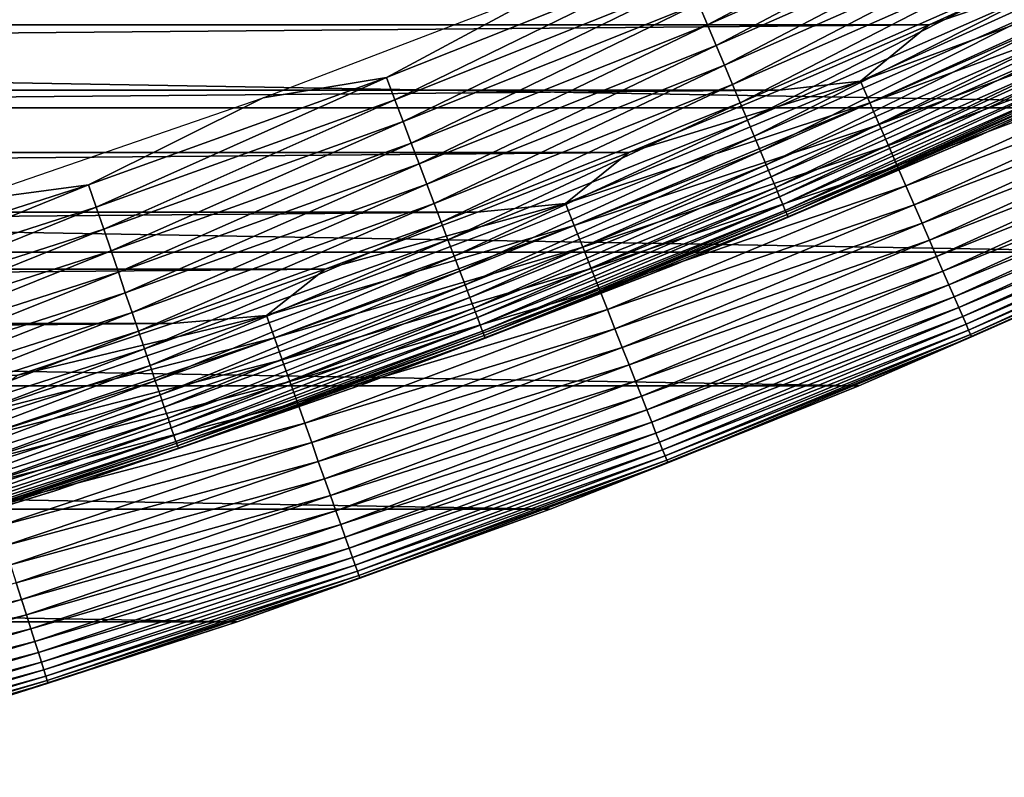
# Model space of a CAD drawing. Header units: millimetres. Extents: x -161 to 161, y -94 to 1149.
# Tile 475 of 656: x 84.51 to 87.76, y -88.12 to -85.62. Entities that reach past the tile are written whole.
import ezdxf

# ---------------------------------------------------------------- set-up
doc = ezdxf.new("R2010")
doc.units = ezdxf.units.MM
doc.header["$LTSCALE"] = 81.481481
for name, color, linetype in [('424', 7, 'CONTINUOUS'), ('425', 7, 'CONTINUOUS'), ('426', 7, 'CONTINUOUS'), ('428', 7, 'CONTINUOUS'), ('431', 7, 'CONTINUOUS')]:
    doc.layers.add(name, color=color, linetype=linetype)

msp = doc.modelspace()

# ---------------------------------------------------------------- linework, layer by layer
at = {"layer": '424', "linetype": 'CONTINUOUS'}
for points in [[(88.2797, -86.3893, -66.2096), (87.2767, -86.8305, -47.2096), (87.2765, -86.8305, -66.2096), (88.2797, -86.3893, -66.2096)], [(88.28, -86.3893, -47.2096), (87.2767, -86.8305, -47.2096), (88.2797, -86.3893, -66.2096), (88.28, -86.3893, -47.2096)], [(87.2767, -86.8305, -47.2096), (86.2587, -87.2368, -47.2096), (87.2765, -86.8305, -66.2096), (87.2767, -86.8305, -47.2096)], [(87.2765, -86.8305, -66.2096), (86.2587, -87.2368, -47.2096), (86.2591, -87.2366, -66.2096), (87.2765, -86.8305, -66.2096)], [(86.2591, -87.2366, -66.2096), (85.2273, -87.6077, -47.2096), (85.227, -87.6077, -66.2096), (86.2591, -87.2366, -66.2096)], [(86.2587, -87.2368, -47.2096), (85.2273, -87.6077, -47.2096), (86.2591, -87.2366, -66.2096), (86.2587, -87.2368, -47.2096)], [(85.2273, -87.6077, -47.2096), (84.1838, -87.9428, -47.2096), (85.227, -87.6077, -66.2096), (85.2273, -87.6077, -47.2096)], [(85.227, -87.6077, -66.2096), (84.1838, -87.9428, -47.2096), (84.1838, -87.9428, -66.2096), (85.227, -87.6077, -66.2096)]]:
    msp.add_3dface(points, dxfattribs=at)
at = {"layer": '425', "linetype": 'CONTINUOUS'}
for points in [[(62.4921, -85.6409, -46.2096), (87.9969, -85.4181, -46.2096), (62.0031, -85.4181, -46.2096), (62.4921, -85.6409, -46.2096)], [(87.5079, -85.6409, -46.2096), (87.9969, -85.4181, -46.2096), (62.4921, -85.6409, -46.2096), (87.5079, -85.6409, -46.2096)], [(62.985, -85.8553, -46.2096), (87.5079, -85.6409, -46.2096), (62.4921, -85.6409, -46.2096), (62.985, -85.8553, -46.2096)], [(87.015, -85.8553, -46.2096), (87.5079, -85.6409, -46.2096), (62.985, -85.8553, -46.2096), (87.015, -85.8553, -46.2096)], [(63.4814, -86.0609, -46.2096), (87.015, -85.8553, -46.2096), (62.985, -85.8553, -46.2096), (63.4814, -86.0609, -46.2096)], [(86.5185, -86.061, -46.2096), (87.015, -85.8553, -46.2096), (63.4814, -86.0609, -46.2096), (86.5185, -86.061, -46.2096)], [(63.9809, -86.2578, -46.2096), (86.5185, -86.061, -46.2096), (63.4814, -86.0609, -46.2096), (63.9809, -86.2578, -46.2096)], [(86.019, -86.2578, -46.2096), (86.5185, -86.061, -46.2096), (63.9809, -86.2578, -46.2096), (86.019, -86.2578, -46.2096)], [(64.483, -86.4456, -46.2096), (86.019, -86.2578, -46.2096), (63.9809, -86.2578, -46.2096), (64.483, -86.4456, -46.2096)], [(85.5169, -86.4456, -46.2096), (86.019, -86.2578, -46.2096), (64.483, -86.4456, -46.2096), (85.5169, -86.4456, -46.2096)], [(64.9877, -86.6243, -46.2096), (85.5169, -86.4456, -46.2096), (64.483, -86.4456, -46.2096), (64.9877, -86.6243, -46.2096)], [(85.0123, -86.6243, -46.2096), (85.5169, -86.4456, -46.2096), (64.9877, -86.6243, -46.2096), (85.0123, -86.6243, -46.2096)], [(65.4962, -86.7944, -46.2096), (85.0123, -86.6243, -46.2096), (64.9877, -86.6243, -46.2096), (65.4962, -86.7944, -46.2096)], [(84.5038, -86.7944, -46.2096), (85.0123, -86.6243, -46.2096), (65.4962, -86.7944, -46.2096), (84.5038, -86.7944, -46.2096)]]:
    msp.add_3dface(points, dxfattribs=at)
at = {"layer": '426', "linetype": 'CONTINUOUS'}
for points in [[(90.2377, -85.4045, -66.2096), (89.2679, -85.9135, -66.2096), (59.7623, -85.4045, -66.2096), (90.2377, -85.4045, -66.2096)], [(89.2679, -85.9135, -66.2096), (60.7321, -85.9135, -66.2096), (59.7623, -85.4045, -66.2096), (89.2679, -85.9135, -66.2096)], [(89.2679, -85.9135, -66.2096), (88.2797, -86.3893, -66.2096), (60.7321, -85.9135, -66.2096), (89.2679, -85.9135, -66.2096)], [(88.2797, -86.3893, -66.2096), (61.7203, -86.3893, -66.2096), (60.7321, -85.9135, -66.2096), (88.2797, -86.3893, -66.2096)], [(88.2797, -86.3893, -66.2096), (87.2765, -86.8305, -66.2096), (61.7203, -86.3893, -66.2096), (88.2797, -86.3893, -66.2096)], [(87.2765, -86.8305, -66.2096), (62.7235, -86.8305, -66.2096), (61.7203, -86.3893, -66.2096), (87.2765, -86.8305, -66.2096)], [(87.2765, -86.8305, -66.2096), (86.2591, -87.2366, -66.2096), (62.7235, -86.8305, -66.2096), (87.2765, -86.8305, -66.2096)], [(86.2591, -87.2366, -66.2096), (63.7409, -87.2366, -66.2096), (62.7235, -86.8305, -66.2096), (86.2591, -87.2366, -66.2096)], [(86.2591, -87.2366, -66.2096), (85.227, -87.6077, -66.2096), (63.7409, -87.2366, -66.2096), (86.2591, -87.2366, -66.2096)], [(85.227, -87.6077, -66.2096), (64.773, -87.6077, -66.2096), (63.7409, -87.2366, -66.2096), (85.227, -87.6077, -66.2096)], [(85.227, -87.6077, -66.2096), (84.1838, -87.9428, -66.2096), (64.773, -87.6077, -66.2096), (85.227, -87.6077, -66.2096)]]:
    msp.add_3dface(points, dxfattribs=at)
at = {"layer": '428', "linetype": 'CONTINUOUS'}
for points in [[(88.2403, -85.3904, -46.2126), (87.5079, -85.6409, -46.2096), (87.2821, -85.8262, -46.2126), (88.2403, -85.3904, -46.2126)], [(88.2403, -85.3904, -46.2126), (87.2821, -85.8262, -46.2126), (88.2738, -85.4609, -46.2219), (88.2403, -85.3904, -46.2126)], [(87.9969, -85.4181, -46.2096), (87.5079, -85.6409, -46.2096), (88.2403, -85.3904, -46.2126), (87.9969, -85.4181, -46.2096)], [(88.2738, -85.4609, -46.2219), (87.2821, -85.8262, -46.2126), (87.3132, -85.8978, -46.2219), (88.2738, -85.4609, -46.2219)], [(88.2738, -85.4609, -46.2219), (87.3132, -85.8978, -46.2219), (88.3069, -85.5305, -46.2372), (88.2738, -85.4609, -46.2219)], [(88.3069, -85.5305, -46.2372), (87.3132, -85.8978, -46.2219), (87.3439, -85.9685, -46.2372), (88.3069, -85.5305, -46.2372)], [(88.3069, -85.5305, -46.2372), (87.3439, -85.9685, -46.2372), (88.3394, -85.5988, -46.2586), (88.3069, -85.5305, -46.2372)], [(88.3394, -85.5988, -46.2586), (87.3439, -85.9685, -46.2372), (87.374, -86.0379, -46.2586), (88.3394, -85.5988, -46.2586)], [(88.3394, -85.5988, -46.2586), (87.374, -86.0379, -46.2586), (88.3711, -85.6654, -46.2858), (88.3394, -85.5988, -46.2586)], [(87.5079, -85.6409, -46.2096), (87.015, -85.8553, -46.2096), (87.2821, -85.8262, -46.2126), (87.5079, -85.6409, -46.2096)], [(88.3711, -85.6654, -46.2858), (87.374, -86.0379, -46.2586), (87.4034, -86.1055, -46.2858), (88.3711, -85.6654, -46.2858)], [(88.3711, -85.6654, -46.2858), (87.4034, -86.1055, -46.2858), (88.4017, -85.7299, -46.3187), (88.3711, -85.6654, -46.2858)], [(88.4017, -85.7299, -46.3187), (87.4034, -86.1055, -46.2858), (87.4318, -86.171, -46.3187), (88.4017, -85.7299, -46.3187)], [(88.4017, -85.7299, -46.3187), (87.4318, -86.171, -46.3187), (88.4312, -85.7918, -46.3572), (88.4017, -85.7299, -46.3187)], [(88.4312, -85.7918, -46.3572), (87.4318, -86.171, -46.3187), (87.4592, -86.2339, -46.3572), (88.4312, -85.7918, -46.3572)], [(88.4312, -85.7918, -46.3572), (87.4592, -86.2339, -46.3572), (88.4593, -85.8508, -46.4009), (88.4312, -85.7918, -46.3572)], [(87.2821, -85.8262, -46.2126), (86.5185, -86.061, -46.2096), (86.3096, -86.2291, -46.2126), (87.2821, -85.8262, -46.2126)], [(87.2821, -85.8262, -46.2126), (86.3096, -86.2291, -46.2126), (87.3132, -85.8978, -46.2219), (87.2821, -85.8262, -46.2126)], [(87.015, -85.8553, -46.2096), (86.5185, -86.061, -46.2096), (87.2821, -85.8262, -46.2126), (87.015, -85.8553, -46.2096)], [(88.4593, -85.8508, -46.4009), (87.4592, -86.2339, -46.3572), (87.4852, -86.2938, -46.4009), (88.4593, -85.8508, -46.4009)], [(88.4593, -85.8508, -46.4009), (87.4852, -86.2938, -46.4009), (88.4857, -85.9065, -46.4496), (88.4593, -85.8508, -46.4009)], [(87.3132, -85.8978, -46.2219), (86.3096, -86.2291, -46.2126), (86.3382, -86.3017, -46.2219), (87.3132, -85.8978, -46.2219)], [(87.3132, -85.8978, -46.2219), (86.3382, -86.3017, -46.2219), (87.3439, -85.9685, -46.2372), (87.3132, -85.8978, -46.2219)], [(88.4857, -85.9065, -46.4496), (87.4852, -86.2938, -46.4009), (87.5098, -86.3504, -46.4496), (88.4857, -85.9065, -46.4496)], [(88.4857, -85.9065, -46.4496), (87.5098, -86.3504, -46.4496), (88.5105, -85.9586, -46.5029), (88.4857, -85.9065, -46.4496)], [(87.3439, -85.9685, -46.2372), (86.3382, -86.3017, -46.2219), (86.3665, -86.3734, -46.2372), (87.3439, -85.9685, -46.2372)], [(87.3439, -85.9685, -46.2372), (86.3665, -86.3734, -46.2372), (87.374, -86.0379, -46.2586), (87.3439, -85.9685, -46.2372)], [(88.5105, -85.9586, -46.5029), (87.5098, -86.3504, -46.4496), (87.5327, -86.4033, -46.5029), (88.5105, -85.9586, -46.5029)], [(88.5105, -85.9586, -46.5029), (87.5327, -86.4033, -46.5029), (88.5334, -86.0067, -46.5607), (88.5105, -85.9586, -46.5029)], [(88.5334, -86.0067, -46.5607), (87.5327, -86.4033, -46.5029), (87.554, -86.4522, -46.5607), (88.5334, -86.0067, -46.5607)], [(88.5334, -86.0067, -46.5607), (87.554, -86.4522, -46.5607), (88.5543, -86.0506, -46.6225), (88.5334, -86.0067, -46.5607)], [(87.374, -86.0379, -46.2586), (86.3665, -86.3734, -46.2372), (86.3942, -86.4437, -46.2586), (87.374, -86.0379, -46.2586)], [(87.374, -86.0379, -46.2586), (86.3942, -86.4437, -46.2586), (87.4034, -86.1055, -46.2858), (87.374, -86.0379, -46.2586)], [(88.5543, -86.0506, -46.6225), (87.554, -86.4522, -46.5607), (87.5733, -86.4968, -46.6225), (88.5543, -86.0506, -46.6225)], [(88.5543, -86.0506, -46.6225), (87.5733, -86.4968, -46.6225), (88.573, -86.09, -46.6879), (88.5543, -86.0506, -46.6225)], [(86.5185, -86.061, -46.2096), (86.019, -86.2578, -46.2096), (86.3096, -86.2291, -46.2126), (86.5185, -86.061, -46.2096)], [(87.4034, -86.1055, -46.2858), (86.3942, -86.4437, -46.2586), (86.4213, -86.5123, -46.2858), (87.4034, -86.1055, -46.2858)], [(87.4034, -86.1055, -46.2858), (86.4213, -86.5123, -46.2858), (87.4318, -86.171, -46.3187), (87.4034, -86.1055, -46.2858)], [(88.573, -86.09, -46.6879), (87.5733, -86.4968, -46.6225), (87.5907, -86.5368, -46.6879), (88.573, -86.09, -46.6879)], [(88.573, -86.09, -46.6879), (87.5907, -86.5368, -46.6879), (88.5895, -86.1246, -46.7565), (88.573, -86.09, -46.6879)], [(88.5895, -86.1246, -46.7565), (87.5907, -86.5368, -46.6879), (87.606, -86.5719, -46.7565), (88.5895, -86.1246, -46.7565)], [(88.5895, -86.1246, -46.7565), (87.606, -86.5719, -46.7565), (88.6036, -86.1543, -46.8279), (88.5895, -86.1246, -46.7565)], [(87.4318, -86.171, -46.3187), (86.4213, -86.5123, -46.2858), (86.4474, -86.5787, -46.3187), (87.4318, -86.171, -46.3187)], [(87.4318, -86.171, -46.3187), (86.4474, -86.5787, -46.3187), (87.4592, -86.2339, -46.3572), (87.4318, -86.171, -46.3187)], [(88.6036, -86.1543, -46.8279), (87.606, -86.5719, -46.7565), (87.6191, -86.602, -46.8279), (88.6036, -86.1543, -46.8279)], [(88.6036, -86.1543, -46.8279), (87.6191, -86.602, -46.8279), (88.6152, -86.1788, -46.9017), (88.6036, -86.1543, -46.8279)], [(88.6152, -86.1788, -46.9017), (87.6191, -86.602, -46.8279), (87.6299, -86.6269, -46.9017), (88.6152, -86.1788, -46.9017)], [(88.6152, -86.1788, -46.9017), (87.6299, -86.6269, -46.9017), (88.6244, -86.1979, -46.9773), (88.6152, -86.1788, -46.9017)], [(88.6244, -86.1979, -46.9773), (87.6299, -86.6269, -46.9017), (87.6383, -86.6464, -46.9773), (88.6244, -86.1979, -46.9773)], [(88.6244, -86.1979, -46.9773), (87.6383, -86.6464, -46.9773), (88.6309, -86.2117, -47.0544), (88.6244, -86.1979, -46.9773)], [(88.6309, -86.2117, -47.0544), (87.6383, -86.6464, -46.9773), (87.6444, -86.6604, -47.0544), (88.6309, -86.2117, -47.0544)], [(88.6309, -86.2117, -47.0544), (87.6444, -86.6604, -47.0544), (88.6348, -86.2199, -47.1325), (88.6309, -86.2117, -47.0544)], [(86.3096, -86.2291, -46.2126), (85.5169, -86.4456, -46.2096), (85.3238, -86.5985, -46.2126), (86.3096, -86.2291, -46.2126)], [(86.3096, -86.2291, -46.2126), (85.3238, -86.5985, -46.2126), (86.3382, -86.3017, -46.2219), (86.3096, -86.2291, -46.2126)], [(86.019, -86.2578, -46.2096), (85.5169, -86.4456, -46.2096), (86.3096, -86.2291, -46.2126), (86.019, -86.2578, -46.2096)], [(87.4592, -86.2339, -46.3572), (86.4474, -86.5787, -46.3187), (86.4726, -86.6425, -46.3572), (87.4592, -86.2339, -46.3572)], [(87.4592, -86.2339, -46.3572), (86.4726, -86.6425, -46.3572), (87.4852, -86.2938, -46.4009), (87.4592, -86.2339, -46.3572)], [(88.6348, -86.2199, -47.1325), (87.6444, -86.6604, -47.0544), (87.6481, -86.6687, -47.1325), (88.6348, -86.2199, -47.1325)], [(88.28, -86.3893, -47.2096), (88.6348, -86.2199, -47.1325), (87.6481, -86.6687, -47.1325), (88.28, -86.3893, -47.2096)], [(86.3382, -86.3017, -46.2219), (85.3238, -86.5985, -46.2126), (85.35, -86.672, -46.2219), (86.3382, -86.3017, -46.2219)], [(86.3382, -86.3017, -46.2219), (85.35, -86.672, -46.2219), (86.3665, -86.3734, -46.2372), (86.3382, -86.3017, -46.2219)], [(87.4852, -86.2938, -46.4009), (86.4726, -86.6425, -46.3572), (86.4966, -86.7033, -46.4009), (87.4852, -86.2938, -46.4009)], [(87.4852, -86.2938, -46.4009), (86.4966, -86.7033, -46.4009), (87.5098, -86.3504, -46.4496), (87.4852, -86.2938, -46.4009)], [(86.3665, -86.3734, -46.2372), (85.35, -86.672, -46.2219), (85.3758, -86.7446, -46.2372), (86.3665, -86.3734, -46.2372)], [(86.3665, -86.3734, -46.2372), (85.3758, -86.7446, -46.2372), (86.3942, -86.4437, -46.2586), (86.3665, -86.3734, -46.2372)], [(87.5098, -86.3504, -46.4496), (86.4966, -86.7033, -46.4009), (86.5192, -86.7607, -46.4496), (87.5098, -86.3504, -46.4496)], [(87.5098, -86.3504, -46.4496), (86.5192, -86.7607, -46.4496), (87.5327, -86.4033, -46.5029), (87.5098, -86.3504, -46.4496)], [(87.5327, -86.4033, -46.5029), (86.5192, -86.7607, -46.4496), (86.5404, -86.8143, -46.5029), (87.5327, -86.4033, -46.5029)], [(87.5327, -86.4033, -46.5029), (86.5404, -86.8143, -46.5029), (87.554, -86.4522, -46.5607), (87.5327, -86.4033, -46.5029)], [(87.2767, -86.8305, -47.2096), (88.28, -86.3893, -47.2096), (87.6481, -86.6687, -47.1325), (87.2767, -86.8305, -47.2096)], [(85.5169, -86.4456, -46.2096), (85.0123, -86.6243, -46.2096), (85.3238, -86.5985, -46.2126), (85.5169, -86.4456, -46.2096)], [(86.3942, -86.4437, -46.2586), (85.3758, -86.7446, -46.2372), (85.4011, -86.8159, -46.2586), (86.3942, -86.4437, -46.2586)], [(86.3942, -86.4437, -46.2586), (85.4011, -86.8159, -46.2586), (86.4213, -86.5123, -46.2858), (86.3942, -86.4437, -46.2586)], [(87.554, -86.4522, -46.5607), (86.5404, -86.8143, -46.5029), (86.5599, -86.8639, -46.5607), (87.554, -86.4522, -46.5607)], [(87.554, -86.4522, -46.5607), (86.5599, -86.8639, -46.5607), (87.5733, -86.4968, -46.6225), (87.554, -86.4522, -46.5607)], [(87.5733, -86.4968, -46.6225), (86.5599, -86.8639, -46.5607), (86.5777, -86.9091, -46.6225), (87.5733, -86.4968, -46.6225)], [(87.5733, -86.4968, -46.6225), (86.5777, -86.9091, -46.6225), (87.5907, -86.5368, -46.6879), (87.5733, -86.4968, -46.6225)], [(86.4213, -86.5123, -46.2858), (85.4011, -86.8159, -46.2586), (85.4258, -86.8854, -46.2858), (86.4213, -86.5123, -46.2858)], [(86.4213, -86.5123, -46.2858), (85.4258, -86.8854, -46.2858), (86.4474, -86.5787, -46.3187), (86.4213, -86.5123, -46.2858)], [(87.5907, -86.5368, -46.6879), (86.5777, -86.9091, -46.6225), (86.5937, -86.9497, -46.6879), (87.5907, -86.5368, -46.6879)], [(87.5907, -86.5368, -46.6879), (86.5937, -86.9497, -46.6879), (87.606, -86.5719, -46.7565), (87.5907, -86.5368, -46.6879)], [(85.3238, -86.5985, -46.2126), (84.5038, -86.7944, -46.2096), (84.3261, -86.934, -46.2126), (85.3238, -86.5985, -46.2126)], [(85.3238, -86.5985, -46.2126), (84.3261, -86.934, -46.2126), (85.35, -86.672, -46.2219), (85.3238, -86.5985, -46.2126)], [(85.0123, -86.6243, -46.2096), (84.5038, -86.7944, -46.2096), (85.3238, -86.5985, -46.2126), (85.0123, -86.6243, -46.2096)], [(86.4474, -86.5787, -46.3187), (85.4258, -86.8854, -46.2858), (85.4497, -86.9526, -46.3187), (86.4474, -86.5787, -46.3187)], [(86.4474, -86.5787, -46.3187), (85.4497, -86.9526, -46.3187), (86.4726, -86.6425, -46.3572), (86.4474, -86.5787, -46.3187)], [(87.606, -86.5719, -46.7565), (86.5937, -86.9497, -46.6879), (86.6078, -86.9854, -46.7565), (87.606, -86.5719, -46.7565)], [(87.606, -86.5719, -46.7565), (86.6078, -86.9854, -46.7565), (87.6191, -86.602, -46.8279), (87.606, -86.5719, -46.7565)], [(87.6191, -86.602, -46.8279), (86.6078, -86.9854, -46.7565), (86.6199, -87.0159, -46.8279), (87.6191, -86.602, -46.8279)], [(87.6191, -86.602, -46.8279), (86.6199, -87.0159, -46.8279), (87.6299, -86.6269, -46.9017), (87.6191, -86.602, -46.8279)], [(87.6299, -86.6269, -46.9017), (86.6199, -87.0159, -46.8279), (86.6298, -87.0411, -46.9017), (87.6299, -86.6269, -46.9017)], [(87.6299, -86.6269, -46.9017), (86.6298, -87.0411, -46.9017), (87.6383, -86.6464, -46.9773), (87.6299, -86.6269, -46.9017)], [(86.4726, -86.6425, -46.3572), (85.4497, -86.9526, -46.3187), (85.4727, -87.0172, -46.3572), (86.4726, -86.6425, -46.3572)], [(86.4726, -86.6425, -46.3572), (85.4727, -87.0172, -46.3572), (86.4966, -86.7033, -46.4009), (86.4726, -86.6425, -46.3572)], [(87.6383, -86.6464, -46.9773), (86.6298, -87.0411, -46.9017), (86.6376, -87.0609, -46.9773), (87.6383, -86.6464, -46.9773)], [(87.6383, -86.6464, -46.9773), (86.6376, -87.0609, -46.9773), (87.6444, -86.6604, -47.0544), (87.6383, -86.6464, -46.9773)], [(87.6444, -86.6604, -47.0544), (86.6376, -87.0609, -46.9773), (86.6432, -87.0751, -47.0544), (87.6444, -86.6604, -47.0544)], [(87.6444, -86.6604, -47.0544), (86.6432, -87.0751, -47.0544), (87.6481, -86.6687, -47.1325), (87.6444, -86.6604, -47.0544)], [(87.6481, -86.6687, -47.1325), (86.6432, -87.0751, -47.0544), (86.6465, -87.0836, -47.1325), (87.6481, -86.6687, -47.1325)], [(87.2767, -86.8305, -47.2096), (87.6481, -86.6687, -47.1325), (86.6465, -87.0836, -47.1325), (87.2767, -86.8305, -47.2096)], [(85.35, -86.672, -46.2219), (84.3261, -86.934, -46.2126), (84.3497, -87.0084, -46.2219), (85.35, -86.672, -46.2219)], [(85.35, -86.672, -46.2219), (84.3497, -87.0084, -46.2219), (85.3758, -86.7446, -46.2372), (85.35, -86.672, -46.2219)], [(86.4966, -86.7033, -46.4009), (85.4727, -87.0172, -46.3572), (85.4945, -87.0788, -46.4009), (86.4966, -86.7033, -46.4009)], [(86.4966, -86.7033, -46.4009), (85.4945, -87.0788, -46.4009), (86.5192, -86.7607, -46.4496), (86.4966, -86.7033, -46.4009)], [(85.3758, -86.7446, -46.2372), (84.3497, -87.0084, -46.2219), (84.373, -87.0819, -46.2372), (85.3758, -86.7446, -46.2372)], [(85.3758, -86.7446, -46.2372), (84.373, -87.0819, -46.2372), (85.4011, -86.8159, -46.2586), (85.3758, -86.7446, -46.2372)], [(86.5192, -86.7607, -46.4496), (85.4945, -87.0788, -46.4009), (85.5152, -87.1369, -46.4496), (86.5192, -86.7607, -46.4496)], [(86.5192, -86.7607, -46.4496), (85.5152, -87.1369, -46.4496), (86.5404, -86.8143, -46.5029), (86.5192, -86.7607, -46.4496)], [(85.4011, -86.8159, -46.2586), (84.373, -87.0819, -46.2372), (84.3959, -87.154, -46.2586), (85.4011, -86.8159, -46.2586)], [(85.4011, -86.8159, -46.2586), (84.3959, -87.154, -46.2586), (85.4258, -86.8854, -46.2858), (85.4011, -86.8159, -46.2586)], [(86.5404, -86.8143, -46.5029), (85.5152, -87.1369, -46.4496), (85.5345, -87.1913, -46.5029), (86.5404, -86.8143, -46.5029)], [(86.5404, -86.8143, -46.5029), (85.5345, -87.1913, -46.5029), (86.5599, -86.8639, -46.5607), (86.5404, -86.8143, -46.5029)], [(86.2587, -87.2368, -47.2096), (87.2767, -86.8305, -47.2096), (86.6465, -87.0836, -47.1325), (86.2587, -87.2368, -47.2096)], [(85.4258, -86.8854, -46.2858), (84.3959, -87.154, -46.2586), (84.4182, -87.2242, -46.2858), (85.4258, -86.8854, -46.2858)], [(85.4258, -86.8854, -46.2858), (84.4182, -87.2242, -46.2858), (85.4497, -86.9526, -46.3187), (85.4258, -86.8854, -46.2858)], [(86.5599, -86.8639, -46.5607), (85.5345, -87.1913, -46.5029), (85.5524, -87.2415, -46.5607), (86.5599, -86.8639, -46.5607)], [(86.5599, -86.8639, -46.5607), (85.5524, -87.2415, -46.5607), (86.5777, -86.9091, -46.6225), (86.5599, -86.8639, -46.5607)], [(86.5777, -86.9091, -46.6225), (85.5524, -87.2415, -46.5607), (85.5686, -87.2873, -46.6225), (86.5777, -86.9091, -46.6225)], [(86.5777, -86.9091, -46.6225), (85.5686, -87.2873, -46.6225), (86.5937, -86.9497, -46.6879), (86.5777, -86.9091, -46.6225)], [(85.4497, -86.9526, -46.3187), (84.4182, -87.2242, -46.2858), (84.4398, -87.2923, -46.3187), (85.4497, -86.9526, -46.3187)], [(85.4497, -86.9526, -46.3187), (84.4398, -87.2923, -46.3187), (85.4727, -87.0172, -46.3572), (85.4497, -86.9526, -46.3187)], [(86.5937, -86.9497, -46.6879), (85.5686, -87.2873, -46.6225), (85.5832, -87.3284, -46.6879), (86.5937, -86.9497, -46.6879)], [(86.5937, -86.9497, -46.6879), (85.5832, -87.3284, -46.6879), (86.6078, -86.9854, -46.7565), (86.5937, -86.9497, -46.6879)], [(86.6078, -86.9854, -46.7565), (85.5832, -87.3284, -46.6879), (85.5961, -87.3645, -46.7565), (86.6078, -86.9854, -46.7565)], [(86.6078, -86.9854, -46.7565), (85.5961, -87.3645, -46.7565), (86.6199, -87.0159, -46.8279), (86.6078, -86.9854, -46.7565)], [(85.4727, -87.0172, -46.3572), (84.4398, -87.2923, -46.3187), (84.4605, -87.3576, -46.3572), (85.4727, -87.0172, -46.3572)], [(85.4727, -87.0172, -46.3572), (84.4605, -87.3576, -46.3572), (85.4945, -87.0788, -46.4009), (85.4727, -87.0172, -46.3572)], [(86.6199, -87.0159, -46.8279), (85.5961, -87.3645, -46.7565), (85.6071, -87.3955, -46.8279), (86.6199, -87.0159, -46.8279)], [(86.6199, -87.0159, -46.8279), (85.6071, -87.3955, -46.8279), (86.6298, -87.0411, -46.9017), (86.6199, -87.0159, -46.8279)], [(86.6298, -87.0411, -46.9017), (85.6071, -87.3955, -46.8279), (85.6162, -87.421, -46.9017), (86.6298, -87.0411, -46.9017)], [(86.6298, -87.0411, -46.9017), (85.6162, -87.421, -46.9017), (86.6376, -87.0609, -46.9773), (86.6298, -87.0411, -46.9017)], [(85.4945, -87.0788, -46.4009), (84.4605, -87.3576, -46.3572), (84.4803, -87.4199, -46.4009), (85.4945, -87.0788, -46.4009)], [(85.4945, -87.0788, -46.4009), (84.4803, -87.4199, -46.4009), (85.5152, -87.1369, -46.4496), (85.4945, -87.0788, -46.4009)], [(86.6376, -87.0609, -46.9773), (85.6162, -87.421, -46.9017), (85.6233, -87.441, -46.9773), (86.6376, -87.0609, -46.9773)], [(86.6376, -87.0609, -46.9773), (85.6233, -87.441, -46.9773), (86.6432, -87.0751, -47.0544), (86.6376, -87.0609, -46.9773)], [(86.6432, -87.0751, -47.0544), (85.6233, -87.441, -46.9773), (85.6284, -87.4554, -47.0544), (86.6432, -87.0751, -47.0544)], [(86.6432, -87.0751, -47.0544), (85.6284, -87.4554, -47.0544), (86.6465, -87.0836, -47.1325), (86.6432, -87.0751, -47.0544)], [(86.6465, -87.0836, -47.1325), (85.6284, -87.4554, -47.0544), (85.6314, -87.464, -47.1325), (86.6465, -87.0836, -47.1325)], [(86.2587, -87.2368, -47.2096), (86.6465, -87.0836, -47.1325), (85.6314, -87.464, -47.1325), (86.2587, -87.2368, -47.2096)], [(85.5152, -87.1369, -46.4496), (84.4803, -87.4199, -46.4009), (84.4989, -87.4787, -46.4496), (85.5152, -87.1369, -46.4496)], [(85.5152, -87.1369, -46.4496), (84.4989, -87.4787, -46.4496), (85.5345, -87.1913, -46.5029), (85.5152, -87.1369, -46.4496)], [(85.5345, -87.1913, -46.5029), (84.4989, -87.4787, -46.4496), (84.5164, -87.5337, -46.5029), (85.5345, -87.1913, -46.5029)], [(85.5345, -87.1913, -46.5029), (84.5164, -87.5337, -46.5029), (85.5524, -87.2415, -46.5607), (85.5345, -87.1913, -46.5029)], [(85.5524, -87.2415, -46.5607), (84.5164, -87.5337, -46.5029), (84.5325, -87.5845, -46.5607), (85.5524, -87.2415, -46.5607)], [(85.5524, -87.2415, -46.5607), (84.5325, -87.5845, -46.5607), (85.5686, -87.2873, -46.6225), (85.5524, -87.2415, -46.5607)], [(85.2273, -87.6077, -47.2096), (86.2587, -87.2368, -47.2096), (85.6314, -87.464, -47.1325), (85.2273, -87.6077, -47.2096)], [(85.5686, -87.2873, -46.6225), (84.5325, -87.5845, -46.5607), (84.5472, -87.6308, -46.6225), (85.5686, -87.2873, -46.6225)], [(85.5686, -87.2873, -46.6225), (84.5472, -87.6308, -46.6225), (85.5832, -87.3284, -46.6879), (85.5686, -87.2873, -46.6225)], [(85.5832, -87.3284, -46.6879), (84.5472, -87.6308, -46.6225), (84.5604, -87.6724, -46.6879), (85.5832, -87.3284, -46.6879)], [(85.5832, -87.3284, -46.6879), (84.5604, -87.6724, -46.6879), (85.5961, -87.3645, -46.7565), (85.5832, -87.3284, -46.6879)], [(85.5961, -87.3645, -46.7565), (84.5604, -87.6724, -46.6879), (84.572, -87.7089, -46.7565), (85.5961, -87.3645, -46.7565)], [(85.5961, -87.3645, -46.7565), (84.572, -87.7089, -46.7565), (85.6071, -87.3955, -46.8279), (85.5961, -87.3645, -46.7565)], [(85.6071, -87.3955, -46.8279), (84.572, -87.7089, -46.7565), (84.5819, -87.7402, -46.8279), (85.6071, -87.3955, -46.8279)], [(85.6071, -87.3955, -46.8279), (84.5819, -87.7402, -46.8279), (85.6162, -87.421, -46.9017), (85.6071, -87.3955, -46.8279)], [(85.6162, -87.421, -46.9017), (84.5819, -87.7402, -46.8279), (84.5901, -87.766, -46.9017), (85.6162, -87.421, -46.9017)], [(85.6162, -87.421, -46.9017), (84.5901, -87.766, -46.9017), (85.6233, -87.441, -46.9773), (85.6162, -87.421, -46.9017)], [(85.6233, -87.441, -46.9773), (84.5901, -87.766, -46.9017), (84.5966, -87.7863, -46.9773), (85.6233, -87.441, -46.9773)], [(85.6233, -87.441, -46.9773), (84.5966, -87.7863, -46.9773), (85.6284, -87.4554, -47.0544), (85.6233, -87.441, -46.9773)], [(84.4989, -87.4787, -46.4496), (83.4716, -87.7855, -46.4496), (84.5164, -87.5337, -46.5029), (84.4989, -87.4787, -46.4496)], [(85.6284, -87.4554, -47.0544), (84.5966, -87.7863, -46.9773), (84.6012, -87.8008, -47.0544), (85.6284, -87.4554, -47.0544)], [(85.6284, -87.4554, -47.0544), (84.6012, -87.8008, -47.0544), (85.6314, -87.464, -47.1325), (85.6284, -87.4554, -47.0544)], [(85.6314, -87.464, -47.1325), (84.6012, -87.8008, -47.0544), (84.6039, -87.8095, -47.1325), (85.6314, -87.464, -47.1325)], [(85.2273, -87.6077, -47.2096), (85.6314, -87.464, -47.1325), (84.6039, -87.8095, -47.1325), (85.2273, -87.6077, -47.2096)], [(84.5164, -87.5337, -46.5029), (83.4716, -87.7855, -46.4496), (83.4872, -87.8411, -46.5029), (84.5164, -87.5337, -46.5029)], [(84.5164, -87.5337, -46.5029), (83.4872, -87.8411, -46.5029), (84.5325, -87.5845, -46.5607), (84.5164, -87.5337, -46.5029)], [(84.5325, -87.5845, -46.5607), (83.4872, -87.8411, -46.5029), (83.5015, -87.8924, -46.5607), (84.5325, -87.5845, -46.5607)], [(84.5325, -87.5845, -46.5607), (83.5015, -87.8924, -46.5607), (84.5472, -87.6308, -46.6225), (84.5325, -87.5845, -46.5607)], [(84.1838, -87.9428, -47.2096), (85.2273, -87.6077, -47.2096), (84.6039, -87.8095, -47.1325), (84.1838, -87.9428, -47.2096)], [(84.5472, -87.6308, -46.6225), (83.5015, -87.8924, -46.5607), (83.5147, -87.9392, -46.6225), (84.5472, -87.6308, -46.6225)], [(84.5472, -87.6308, -46.6225), (83.5147, -87.9392, -46.6225), (84.5604, -87.6724, -46.6879), (84.5472, -87.6308, -46.6225)], [(84.5604, -87.6724, -46.6879), (83.5147, -87.9392, -46.6225), (83.5264, -87.9812, -46.6879), (84.5604, -87.6724, -46.6879)], [(84.5604, -87.6724, -46.6879), (83.5264, -87.9812, -46.6879), (84.572, -87.7089, -46.7565), (84.5604, -87.6724, -46.6879)], [(84.572, -87.7089, -46.7565), (83.5264, -87.9812, -46.6879), (83.5368, -88.0181, -46.7565), (84.572, -87.7089, -46.7565)], [(84.572, -87.7089, -46.7565), (83.5368, -88.0181, -46.7565), (84.5819, -87.7402, -46.8279), (84.572, -87.7089, -46.7565)], [(84.5819, -87.7402, -46.8279), (83.5368, -88.0181, -46.7565), (83.5456, -88.0497, -46.8279), (84.5819, -87.7402, -46.8279)], [(84.5819, -87.7402, -46.8279), (83.5456, -88.0497, -46.8279), (84.5901, -87.766, -46.9017), (84.5819, -87.7402, -46.8279)], [(84.5901, -87.766, -46.9017), (83.5456, -88.0497, -46.8279), (83.5529, -88.0758, -46.9017), (84.5901, -87.766, -46.9017)], [(84.5901, -87.766, -46.9017), (83.5529, -88.0758, -46.9017), (84.5966, -87.7863, -46.9773), (84.5901, -87.766, -46.9017)], [(84.5966, -87.7863, -46.9773), (83.5529, -88.0758, -46.9017), (83.5587, -88.0963, -46.9773), (84.5966, -87.7863, -46.9773)], [(84.5966, -87.7863, -46.9773), (83.5587, -88.0963, -46.9773), (84.6012, -87.8008, -47.0544), (84.5966, -87.7863, -46.9773)], [(84.6012, -87.8008, -47.0544), (83.5587, -88.0963, -46.9773), (83.5628, -88.111, -47.0544), (84.6012, -87.8008, -47.0544)], [(84.6012, -87.8008, -47.0544), (83.5628, -88.111, -47.0544), (84.6039, -87.8095, -47.1325), (84.6012, -87.8008, -47.0544)], [(84.6039, -87.8095, -47.1325), (83.5628, -88.111, -47.0544), (83.5652, -88.1198, -47.1325), (84.6039, -87.8095, -47.1325)], [(84.1838, -87.9428, -47.2096), (84.6039, -87.8095, -47.1325), (83.5652, -88.1198, -47.1325), (84.1838, -87.9428, -47.2096)]]:
    msp.add_3dface(points, dxfattribs=at)
at = {"layer": '431', "color": 7, "linetype": 'CONTINUOUS', "true_color": 0xaaaaaa}
for points in [[(87.7085, -85.1481, -46.8372), (86.7776, -85.6401, -46.8586), (86.7483, -85.5703, -46.8372), (87.7085, -85.1481, -46.8372)], [(87.7401, -85.2169, -46.8586), (86.7776, -85.6401, -46.8586), (87.7085, -85.1481, -46.8372), (87.7401, -85.2169, -46.8586)], [(87.7401, -85.2169, -46.8586), (86.8061, -85.7081, -46.8858), (86.7776, -85.6401, -46.8586), (87.7401, -85.2169, -46.8586)], [(87.771, -85.2838, -46.8858), (86.8061, -85.7081, -46.8858), (87.7401, -85.2169, -46.8586), (87.771, -85.2838, -46.8858)], [(87.771, -85.2838, -46.8858), (86.8337, -85.7739, -46.9187), (86.8061, -85.7081, -46.8858), (87.771, -85.2838, -46.8858)], [(87.8008, -85.3486, -46.9187), (86.8337, -85.7739, -46.9187), (87.771, -85.2838, -46.8858), (87.8008, -85.3486, -46.9187)], [(87.8008, -85.3486, -46.9187), (86.8602, -85.8371, -46.9572), (86.8337, -85.7739, -46.9187), (87.8008, -85.3486, -46.9187)], [(87.8295, -85.4109, -46.9572), (86.8602, -85.8371, -46.9572), (87.8008, -85.3486, -46.9187), (87.8295, -85.4109, -46.9572)], [(86.6883, -85.4273, -46.8126), (85.7468, -85.8871, -46.8219), (85.7192, -85.8141, -46.8126), (86.6883, -85.4273, -46.8126)], [(86.6883, -85.4273, -46.8126), (85.7192, -85.8141, -46.8126), (86.2949, -85.5044, -46.8096), (86.6883, -85.4273, -46.8126)], [(86.7185, -85.4993, -46.8219), (85.7468, -85.8871, -46.8219), (86.6883, -85.4273, -46.8126), (86.7185, -85.4993, -46.8219)], [(87.8295, -85.4109, -46.9572), (86.8855, -85.8974, -47.0009), (86.8602, -85.8371, -46.9572), (87.8295, -85.4109, -46.9572)], [(87.8568, -85.4703, -47.0009), (86.8855, -85.8974, -47.0009), (87.8295, -85.4109, -46.9572), (87.8568, -85.4703, -47.0009)], [(86.7185, -85.4993, -46.8219), (85.7742, -85.9592, -46.8372), (85.7468, -85.8871, -46.8219), (86.7185, -85.4993, -46.8219)], [(86.7483, -85.5703, -46.8372), (85.7742, -85.9592, -46.8372), (86.7185, -85.4993, -46.8219), (86.7483, -85.5703, -46.8372)], [(87.8568, -85.4703, -47.0009), (86.9093, -85.9543, -47.0496), (86.8855, -85.8974, -47.0009), (87.8568, -85.4703, -47.0009)], [(87.8826, -85.5263, -47.0496), (86.9093, -85.9543, -47.0496), (87.8568, -85.4703, -47.0009), (87.8826, -85.5263, -47.0496)], [(86.2949, -85.5044, -46.8096), (85.7192, -85.8141, -46.8126), (85.3123, -85.8816, -46.8096), (86.2949, -85.5044, -46.8096)], [(87.8826, -85.5263, -47.0496), (86.9316, -86.0075, -47.1029), (86.9093, -85.9543, -47.0496), (87.8826, -85.5263, -47.0496)], [(87.9067, -85.5787, -47.1029), (86.9316, -86.0075, -47.1029), (87.8826, -85.5263, -47.0496), (87.9067, -85.5787, -47.1029)], [(87.6698, -86.0069, -47.8096), (88.0278, -85.8416, -47.7325), (88.6553, -85.5474, -47.8096), (87.6698, -86.0069, -47.8096)], [(86.7483, -85.5703, -46.8372), (85.801, -86.0299, -46.8586), (85.7742, -85.9592, -46.8372), (86.7483, -85.5703, -46.8372)], [(86.7776, -85.6401, -46.8586), (85.801, -86.0299, -46.8586), (86.7483, -85.5703, -46.8372), (86.7776, -85.6401, -46.8586)], [(87.9067, -85.5787, -47.1029), (86.9522, -86.0566, -47.1607), (86.9316, -86.0075, -47.1029), (87.9067, -85.5787, -47.1029)], [(87.929, -85.6271, -47.1607), (86.9522, -86.0566, -47.1607), (87.9067, -85.5787, -47.1029), (87.929, -85.6271, -47.1607)], [(87.929, -85.6271, -47.1607), (86.971, -86.1015, -47.2225), (86.9522, -86.0566, -47.1607), (87.929, -85.6271, -47.1607)], [(87.9494, -85.6713, -47.2225), (86.971, -86.1015, -47.2225), (87.929, -85.6271, -47.1607), (87.9494, -85.6713, -47.2225)], [(86.7776, -85.6401, -46.8586), (85.8271, -86.0988, -46.8858), (85.801, -86.0299, -46.8586), (86.7776, -85.6401, -46.8586)], [(86.8061, -85.7081, -46.8858), (85.8271, -86.0988, -46.8858), (86.7776, -85.6401, -46.8586), (86.8061, -85.7081, -46.8858)], [(87.9494, -85.6713, -47.2225), (86.9879, -86.1417, -47.2879), (86.971, -86.1015, -47.2225), (87.9494, -85.6713, -47.2225)], [(87.9676, -85.7109, -47.2879), (86.9879, -86.1417, -47.2879), (87.9494, -85.6713, -47.2225), (87.9676, -85.7109, -47.2879)], [(86.8061, -85.7081, -46.8858), (85.8524, -86.1656, -46.9187), (85.8271, -86.0988, -46.8858), (86.8061, -85.7081, -46.8858)], [(86.8337, -85.7739, -46.9187), (85.8524, -86.1656, -46.9187), (86.8061, -85.7081, -46.8858), (86.8337, -85.7739, -46.9187)], [(87.9676, -85.7109, -47.2879), (87.0027, -86.177, -47.3565), (86.9879, -86.1417, -47.2879), (87.9676, -85.7109, -47.2879)], [(87.9836, -85.7457, -47.3565), (87.0027, -86.177, -47.3565), (87.9676, -85.7109, -47.2879), (87.9836, -85.7457, -47.3565)], [(87.9836, -85.7457, -47.3565), (87.0154, -86.2073, -47.4279), (87.0027, -86.177, -47.3565), (87.9836, -85.7457, -47.3565)], [(87.9974, -85.7755, -47.4279), (87.0154, -86.2073, -47.4279), (87.9836, -85.7457, -47.3565), (87.9974, -85.7755, -47.4279)], [(86.8337, -85.7739, -46.9187), (85.8768, -86.2297, -46.9572), (85.8524, -86.1656, -46.9187), (86.8337, -85.7739, -46.9187)], [(86.8602, -85.8371, -46.9572), (85.8768, -86.2297, -46.9572), (86.8337, -85.7739, -46.9187), (86.8602, -85.8371, -46.9572)], [(87.9974, -85.7755, -47.4279), (87.0259, -86.2323, -47.5017), (87.0154, -86.2073, -47.4279), (87.9974, -85.7755, -47.4279)], [(88.0087, -85.8002, -47.5017), (87.0259, -86.2323, -47.5017), (87.9974, -85.7755, -47.4279), (88.0087, -85.8002, -47.5017)], [(85.7192, -85.8141, -46.8126), (84.7623, -86.2411, -46.8219), (84.7372, -86.1672, -46.8126), (85.7192, -85.8141, -46.8126)], [(85.7192, -85.8141, -46.8126), (84.7372, -86.1672, -46.8126), (85.3123, -85.8816, -46.8096), (85.7192, -85.8141, -46.8126)], [(85.7468, -85.8871, -46.8219), (84.7623, -86.2411, -46.8219), (85.7192, -85.8141, -46.8126), (85.7468, -85.8871, -46.8219)], [(88.0087, -85.8002, -47.5017), (87.0341, -86.2519, -47.5773), (87.0259, -86.2323, -47.5017), (88.0087, -85.8002, -47.5017)], [(88.0176, -85.8195, -47.5773), (87.0341, -86.2519, -47.5773), (88.0087, -85.8002, -47.5017), (88.0176, -85.8195, -47.5773)], [(88.0176, -85.8195, -47.5773), (87.04, -86.266, -47.6544), (87.0341, -86.2519, -47.5773), (88.0176, -85.8195, -47.5773)], [(88.024, -85.8333, -47.6544), (87.04, -86.266, -47.6544), (88.0176, -85.8195, -47.5773), (88.024, -85.8333, -47.6544)], [(86.8602, -85.8371, -46.9572), (85.8999, -86.2907, -47.0009), (85.8768, -86.2297, -46.9572), (86.8602, -85.8371, -46.9572)], [(86.8855, -85.8974, -47.0009), (85.8999, -86.2907, -47.0009), (86.8602, -85.8371, -46.9572), (86.8855, -85.8974, -47.0009)], [(88.024, -85.8333, -47.6544), (87.0435, -86.2744, -47.7325), (87.04, -86.266, -47.6544), (88.024, -85.8333, -47.6544)], [(88.0278, -85.8416, -47.7325), (87.0435, -86.2744, -47.7325), (88.024, -85.8333, -47.6544), (88.0278, -85.8416, -47.7325)], [(87.0435, -86.2744, -47.7325), (88.0278, -85.8416, -47.7325), (87.6698, -86.0069, -47.8096), (87.0435, -86.2744, -47.7325)], [(85.3123, -85.8816, -46.8096), (84.7372, -86.1672, -46.8126), (84.3173, -86.2242, -46.8096), (85.3123, -85.8816, -46.8096)], [(85.7468, -85.8871, -46.8219), (84.7872, -86.3141, -46.8372), (84.7623, -86.2411, -46.8219), (85.7468, -85.8871, -46.8219)], [(85.7742, -85.9592, -46.8372), (84.7872, -86.3141, -46.8372), (85.7468, -85.8871, -46.8219), (85.7742, -85.9592, -46.8372)], [(86.8855, -85.8974, -47.0009), (85.9218, -86.3484, -47.0496), (85.8999, -86.2907, -47.0009), (86.8855, -85.8974, -47.0009)], [(86.9093, -85.9543, -47.0496), (85.9218, -86.3484, -47.0496), (86.8855, -85.8974, -47.0009), (86.9093, -85.9543, -47.0496)], [(86.9093, -85.9543, -47.0496), (85.9423, -86.4024, -47.1029), (85.9218, -86.3484, -47.0496), (86.9093, -85.9543, -47.0496)], [(86.9316, -86.0075, -47.1029), (85.9423, -86.4024, -47.1029), (86.9093, -85.9543, -47.0496), (86.9316, -86.0075, -47.1029)], [(85.7742, -85.9592, -46.8372), (84.8115, -86.3857, -46.8586), (84.7872, -86.3141, -46.8372), (85.7742, -85.9592, -46.8372)], [(85.801, -86.0299, -46.8586), (84.8115, -86.3857, -46.8586), (85.7742, -85.9592, -46.8372), (85.801, -86.0299, -46.8586)], [(86.9316, -86.0075, -47.1029), (85.9612, -86.4522, -47.1607), (85.9423, -86.4024, -47.1029), (86.9316, -86.0075, -47.1029)], [(86.9522, -86.0566, -47.1607), (85.9612, -86.4522, -47.1607), (86.9316, -86.0075, -47.1029), (86.9522, -86.0566, -47.1607)], [(86.669, -86.4318, -47.8096), (87.0435, -86.2744, -47.7325), (87.6698, -86.0069, -47.8096), (86.669, -86.4318, -47.8096)], [(85.801, -86.0299, -46.8586), (84.8353, -86.4555, -46.8858), (84.8115, -86.3857, -46.8586), (85.801, -86.0299, -46.8586)], [(85.8271, -86.0988, -46.8858), (84.8353, -86.4555, -46.8858), (85.801, -86.0299, -46.8586), (85.8271, -86.0988, -46.8858)], [(86.9522, -86.0566, -47.1607), (85.9784, -86.4977, -47.2225), (85.9612, -86.4522, -47.1607), (86.9522, -86.0566, -47.1607)], [(86.971, -86.1015, -47.2225), (85.9784, -86.4977, -47.2225), (86.9522, -86.0566, -47.1607), (86.971, -86.1015, -47.2225)], [(85.8271, -86.0988, -46.8858), (84.8583, -86.5231, -46.9187), (84.8353, -86.4555, -46.8858), (85.8271, -86.0988, -46.8858)], [(85.8524, -86.1656, -46.9187), (84.8583, -86.5231, -46.9187), (85.8271, -86.0988, -46.8858), (85.8524, -86.1656, -46.9187)], [(86.971, -86.1015, -47.2225), (85.9939, -86.5384, -47.2879), (85.9784, -86.4977, -47.2225), (86.971, -86.1015, -47.2225)], [(86.9879, -86.1417, -47.2879), (85.9939, -86.5384, -47.2879), (86.971, -86.1015, -47.2225), (86.9879, -86.1417, -47.2879)], [(86.9879, -86.1417, -47.2879), (86.0075, -86.5743, -47.3565), (85.9939, -86.5384, -47.2879), (86.9879, -86.1417, -47.2879)], [(87.0027, -86.177, -47.3565), (86.0075, -86.5743, -47.3565), (86.9879, -86.1417, -47.2879), (87.0027, -86.177, -47.3565)], [(84.7372, -86.1672, -46.8126), (83.7662, -86.561, -46.8219), (83.7436, -86.4863, -46.8126), (84.7372, -86.1672, -46.8126)], [(84.7372, -86.1672, -46.8126), (83.7436, -86.4863, -46.8126), (84.3173, -86.2242, -46.8096), (84.7372, -86.1672, -46.8126)], [(84.7623, -86.2411, -46.8219), (83.7662, -86.561, -46.8219), (84.7372, -86.1672, -46.8126), (84.7623, -86.2411, -46.8219)], [(85.8524, -86.1656, -46.9187), (84.8804, -86.588, -46.9572), (84.8583, -86.5231, -46.9187), (85.8524, -86.1656, -46.9187)], [(85.8768, -86.2297, -46.9572), (84.8804, -86.588, -46.9572), (85.8524, -86.1656, -46.9187), (85.8768, -86.2297, -46.9572)], [(87.0027, -86.177, -47.3565), (86.0191, -86.605, -47.4279), (86.0075, -86.5743, -47.3565), (87.0027, -86.177, -47.3565)], [(87.0154, -86.2073, -47.4279), (86.0191, -86.605, -47.4279), (87.0027, -86.177, -47.3565), (87.0154, -86.2073, -47.4279)], [(87.0154, -86.2073, -47.4279), (86.0287, -86.6303, -47.5017), (86.0191, -86.605, -47.4279), (87.0154, -86.2073, -47.4279)], [(87.0259, -86.2323, -47.5017), (86.0287, -86.6303, -47.5017), (87.0154, -86.2073, -47.4279), (87.0259, -86.2323, -47.5017)], [(84.7623, -86.2411, -46.8219), (83.7885, -86.6348, -46.8372), (83.7662, -86.561, -46.8219), (84.7623, -86.2411, -46.8219)], [(84.7872, -86.3141, -46.8372), (83.7885, -86.6348, -46.8372), (84.7623, -86.2411, -46.8219), (84.7872, -86.3141, -46.8372)], [(85.8768, -86.2297, -46.9572), (84.9014, -86.6498, -47.0009), (84.8804, -86.588, -46.9572), (85.8768, -86.2297, -46.9572)], [(85.8999, -86.2907, -47.0009), (84.9014, -86.6498, -47.0009), (85.8768, -86.2297, -46.9572), (85.8999, -86.2907, -47.0009)], [(87.0259, -86.2323, -47.5017), (86.0362, -86.6502, -47.5773), (86.0287, -86.6303, -47.5017), (87.0259, -86.2323, -47.5017)], [(87.0341, -86.2519, -47.5773), (86.0362, -86.6502, -47.5773), (87.0259, -86.2323, -47.5017), (87.0341, -86.2519, -47.5773)], [(87.0341, -86.2519, -47.5773), (86.0417, -86.6644, -47.6544), (86.0362, -86.6502, -47.5773), (87.0341, -86.2519, -47.5773)], [(87.04, -86.266, -47.6544), (86.0417, -86.6644, -47.6544), (87.0341, -86.2519, -47.5773), (87.04, -86.266, -47.6544)], [(87.04, -86.266, -47.6544), (86.0449, -86.673, -47.7325), (86.0417, -86.6644, -47.6544), (87.04, -86.266, -47.6544)], [(87.0435, -86.2744, -47.7325), (86.0449, -86.673, -47.7325), (87.04, -86.266, -47.6544), (87.0435, -86.2744, -47.7325)], [(86.0449, -86.673, -47.7325), (87.0435, -86.2744, -47.7325), (86.669, -86.4318, -47.8096), (86.0449, -86.673, -47.7325)], [(85.8999, -86.2907, -47.0009), (84.9213, -86.7082, -47.0496), (84.9014, -86.6498, -47.0009), (85.8999, -86.2907, -47.0009)], [(85.9218, -86.3484, -47.0496), (84.9213, -86.7082, -47.0496), (85.8999, -86.2907, -47.0009), (85.9218, -86.3484, -47.0496)], [(84.7872, -86.3141, -46.8372), (83.8104, -86.7072, -46.8586), (83.7885, -86.6348, -46.8372), (84.7872, -86.3141, -46.8372)], [(84.8115, -86.3857, -46.8586), (83.8104, -86.7072, -46.8586), (84.7872, -86.3141, -46.8372), (84.8115, -86.3857, -46.8586)], [(85.9218, -86.3484, -47.0496), (84.9399, -86.7629, -47.1029), (84.9213, -86.7082, -47.0496), (85.9218, -86.3484, -47.0496)], [(85.9423, -86.4024, -47.1029), (84.9399, -86.7629, -47.1029), (85.9218, -86.3484, -47.0496), (85.9423, -86.4024, -47.1029)], [(84.8115, -86.3857, -46.8586), (83.8317, -86.7778, -46.8858), (83.8104, -86.7072, -46.8586), (84.8115, -86.3857, -46.8586)], [(84.8353, -86.4555, -46.8858), (83.8317, -86.7778, -46.8858), (84.8115, -86.3857, -46.8586), (84.8353, -86.4555, -46.8858)], [(85.9423, -86.4024, -47.1029), (84.957, -86.8133, -47.1607), (84.9399, -86.7629, -47.1029), (85.9423, -86.4024, -47.1029)], [(85.9612, -86.4522, -47.1607), (84.957, -86.8133, -47.1607), (85.9423, -86.4024, -47.1029), (85.9612, -86.4522, -47.1607)], [(85.6539, -86.8214, -47.8096), (86.0449, -86.673, -47.7325), (86.669, -86.4318, -47.8096), (85.6539, -86.8214, -47.8096)], [(84.8353, -86.4555, -46.8858), (83.8524, -86.8461, -46.9187), (83.8317, -86.7778, -46.8858), (84.8353, -86.4555, -46.8858)], [(84.8583, -86.5231, -46.9187), (83.8524, -86.8461, -46.9187), (84.8353, -86.4555, -46.8858), (84.8583, -86.5231, -46.9187)], [(85.9612, -86.4522, -47.1607), (84.9727, -86.8593, -47.2225), (84.957, -86.8133, -47.1607), (85.9612, -86.4522, -47.1607)], [(85.9784, -86.4977, -47.2225), (84.9727, -86.8593, -47.2225), (85.9612, -86.4522, -47.1607), (85.9784, -86.4977, -47.2225)], [(85.9784, -86.4977, -47.2225), (84.9867, -86.9006, -47.2879), (84.9727, -86.8593, -47.2225), (85.9784, -86.4977, -47.2225)], [(85.9939, -86.5384, -47.2879), (84.9867, -86.9006, -47.2879), (85.9784, -86.4977, -47.2225), (85.9939, -86.5384, -47.2879)], [(84.8583, -86.5231, -46.9187), (83.8722, -86.9117, -46.9572), (83.8524, -86.8461, -46.9187), (84.8583, -86.5231, -46.9187)], [(84.8804, -86.588, -46.9572), (83.8722, -86.9117, -46.9572), (84.8583, -86.5231, -46.9187), (84.8804, -86.588, -46.9572)], [(85.9939, -86.5384, -47.2879), (84.9991, -86.9369, -47.3565), (84.9867, -86.9006, -47.2879), (85.9939, -86.5384, -47.2879)], [(86.0075, -86.5743, -47.3565), (84.9991, -86.9369, -47.3565), (85.9939, -86.5384, -47.2879), (86.0075, -86.5743, -47.3565)], [(84.8804, -86.588, -46.9572), (83.8911, -86.9743, -47.0009), (83.8722, -86.9117, -46.9572), (84.8804, -86.588, -46.9572)], [(84.9014, -86.6498, -47.0009), (83.8911, -86.9743, -47.0009), (84.8804, -86.588, -46.9572), (84.9014, -86.6498, -47.0009)], [(86.0075, -86.5743, -47.3565), (85.0097, -86.968, -47.4279), (84.9991, -86.9369, -47.3565), (86.0075, -86.5743, -47.3565)], [(86.0191, -86.605, -47.4279), (85.0097, -86.968, -47.4279), (86.0075, -86.5743, -47.3565), (86.0191, -86.605, -47.4279)], [(86.0191, -86.605, -47.4279), (85.0184, -86.9937, -47.5017), (85.0097, -86.968, -47.4279), (86.0191, -86.605, -47.4279)], [(86.0287, -86.6303, -47.5017), (85.0184, -86.9937, -47.5017), (86.0191, -86.605, -47.4279), (86.0287, -86.6303, -47.5017)], [(86.0287, -86.6303, -47.5017), (85.0252, -87.0138, -47.5773), (85.0184, -86.9937, -47.5017), (86.0287, -86.6303, -47.5017)], [(86.0362, -86.6502, -47.5773), (85.0252, -87.0138, -47.5773), (86.0287, -86.6303, -47.5017), (86.0362, -86.6502, -47.5773)], [(84.9014, -86.6498, -47.0009), (83.9089, -87.0333, -47.0496), (83.8911, -86.9743, -47.0009), (84.9014, -86.6498, -47.0009)], [(84.9213, -86.7082, -47.0496), (83.9089, -87.0333, -47.0496), (84.9014, -86.6498, -47.0009), (84.9213, -86.7082, -47.0496)], [(86.0362, -86.6502, -47.5773), (85.0302, -87.0282, -47.6544), (85.0252, -87.0138, -47.5773), (86.0362, -86.6502, -47.5773)], [(86.0417, -86.6644, -47.6544), (85.0302, -87.0282, -47.6544), (86.0362, -86.6502, -47.5773), (86.0417, -86.6644, -47.6544)], [(86.0417, -86.6644, -47.6544), (85.0331, -87.0369, -47.7325), (85.0302, -87.0282, -47.6544), (86.0417, -86.6644, -47.6544)], [(86.0449, -86.673, -47.7325), (85.0331, -87.0369, -47.7325), (86.0417, -86.6644, -47.6544), (86.0449, -86.673, -47.7325)], [(85.0331, -87.0369, -47.7325), (86.0449, -86.673, -47.7325), (85.6539, -86.8214, -47.8096), (85.0331, -87.0369, -47.7325)], [(84.9213, -86.7082, -47.0496), (83.9256, -87.0885, -47.1029), (83.9089, -87.0333, -47.0496), (84.9213, -86.7082, -47.0496)], [(84.9399, -86.7629, -47.1029), (83.9256, -87.0885, -47.1029), (84.9213, -86.7082, -47.0496), (84.9399, -86.7629, -47.1029)], [(84.9399, -86.7629, -47.1029), (83.941, -87.1396, -47.1607), (83.9256, -87.0885, -47.1029), (84.9399, -86.7629, -47.1029)], [(84.957, -86.8133, -47.1607), (83.941, -87.1396, -47.1607), (84.9399, -86.7629, -47.1029), (84.957, -86.8133, -47.1607)], [(84.957, -86.8133, -47.1607), (83.9551, -87.1861, -47.2225), (83.941, -87.1396, -47.1607), (84.957, -86.8133, -47.1607)], [(84.9727, -86.8593, -47.2225), (83.9551, -87.1861, -47.2225), (84.957, -86.8133, -47.1607), (84.9727, -86.8593, -47.2225)], [(84.6259, -87.1754, -47.8096), (85.0331, -87.0369, -47.7325), (85.6539, -86.8214, -47.8096), (84.6259, -87.1754, -47.8096)], [(84.9727, -86.8593, -47.2225), (83.9677, -87.2278, -47.2879), (83.9551, -87.1861, -47.2225), (84.9727, -86.8593, -47.2225)], [(84.9867, -86.9006, -47.2879), (83.9677, -87.2278, -47.2879), (84.9727, -86.8593, -47.2225), (84.9867, -86.9006, -47.2879)], [(84.9867, -86.9006, -47.2879), (83.9788, -87.2645, -47.3565), (83.9677, -87.2278, -47.2879), (84.9867, -86.9006, -47.2879)], [(84.9991, -86.9369, -47.3565), (83.9788, -87.2645, -47.3565), (84.9867, -86.9006, -47.2879), (84.9991, -86.9369, -47.3565)], [(84.9991, -86.9369, -47.3565), (83.9883, -87.296, -47.4279), (83.9788, -87.2645, -47.3565), (84.9991, -86.9369, -47.3565)], [(85.0097, -86.968, -47.4279), (83.9883, -87.296, -47.4279), (84.9991, -86.9369, -47.3565), (85.0097, -86.968, -47.4279)], [(85.0097, -86.968, -47.4279), (83.9962, -87.3219, -47.5017), (83.9883, -87.296, -47.4279), (85.0097, -86.968, -47.4279)], [(85.0184, -86.9937, -47.5017), (83.9962, -87.3219, -47.5017), (85.0097, -86.968, -47.4279), (85.0184, -86.9937, -47.5017)], [(85.0184, -86.9937, -47.5017), (84.0023, -87.3423, -47.5773), (83.9962, -87.3219, -47.5017), (85.0184, -86.9937, -47.5017)], [(85.0252, -87.0138, -47.5773), (84.0023, -87.3423, -47.5773), (85.0184, -86.9937, -47.5017), (85.0252, -87.0138, -47.5773)], [(85.0252, -87.0138, -47.5773), (84.0067, -87.3568, -47.6544), (84.0023, -87.3423, -47.5773), (85.0252, -87.0138, -47.5773)], [(85.0302, -87.0282, -47.6544), (84.0067, -87.3568, -47.6544), (85.0252, -87.0138, -47.5773), (85.0302, -87.0282, -47.6544)], [(85.0302, -87.0282, -47.6544), (84.0093, -87.3656, -47.7325), (84.0067, -87.3568, -47.6544), (85.0302, -87.0282, -47.6544)], [(85.0331, -87.0369, -47.7325), (84.0093, -87.3656, -47.7325), (85.0302, -87.0282, -47.6544), (85.0331, -87.0369, -47.7325)], [(84.0093, -87.3656, -47.7325), (85.0331, -87.0369, -47.7325), (84.6259, -87.1754, -47.8096), (84.0093, -87.3656, -47.7325)], [(83.5861, -87.4933, -47.8096), (84.0093, -87.3656, -47.7325), (84.6259, -87.1754, -47.8096), (83.5861, -87.4933, -47.8096)]]:
    msp.add_3dface(points, dxfattribs=at)

doc.saveas('drawing.dxf')
